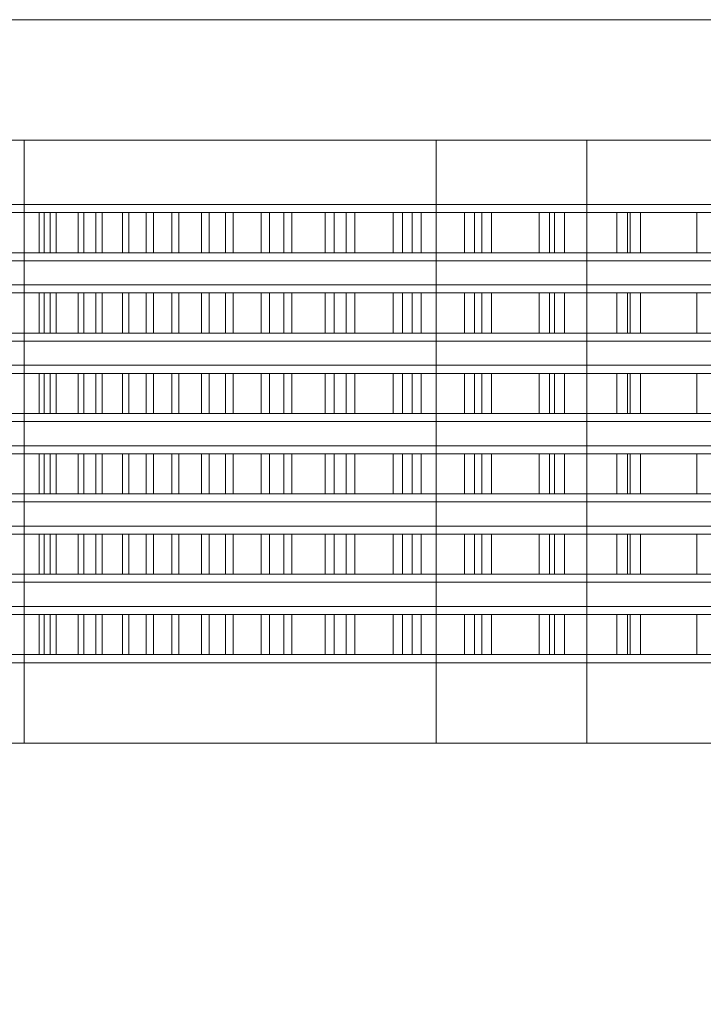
# Model space of a CAD drawing. Header units: millimetres. Extents: x -1970 to 61924, y -58230 to 6847.
# Tile 527 of 656: x 24174 to 24344, y -19725 to -19480. Entities that reach past the tile are written whole.
import ezdxf

# ---------------------------------------------------------------- set-up
doc = ezdxf.new("R2010")
doc.units = ezdxf.units.MM
doc.layers.add('COTAS_O', color=1, linetype='Continuous', lineweight=0)
doc.layers.add('superior_briquetadora', color=7, linetype='Continuous', lineweight=0)
doc.dimstyles.new('R19_100', dxfattribs={"dimtxt": 250, "dimasz": 150, "dimexe": 150, "dimexo": 80, "dimgap": 100, "dimtad": 1, "dimtih": 1, "dimtoh": 1, "dimdsep": 46, "dimcen": 0.09, "dimadec": 0, "dimazin": 0, "dimtfac": 1, "dimtdec": 4, "dimtofl": 0, "dimtmove": 0, "dimatfit": 3, "dimfxl": 1, "dimtolj": 1, "dimtzin": 0, "dimarcsym": 0})

# ---------------------------------------------------------------- blocks, each defined once
blk = doc.blocks.new('DIM_R26_37')
at = {"layer": 'COTAS_O'}
for p, q in [((23750.07, -19480), (23750.07, -20380)), ((25950.07, -19480), (25950.07, -20380)), ((23750.07, -20380), (23900.07, -20335)), ((25950.07, -20380), (25800.07, -20335)), ((23750.07, -20380), (25950.07, -20380)), ((23750.07, -20380), (23900.07, -20425)), ((25950.07, -20380), (25800.07, -20425))]:
    blk.add_line(p, q, dxfattribs=at)
blk.add_text('2200 O', height=250, dxfattribs=at).set_placement((24850.07, -20280))

msp = doc.modelspace()

# ---------------------------------------------------------------- linework, layer by layer
at = {"layer": 'superior_briquetadora'}
for p, q in [((23750.067, -19480), (25950.067, -19480)), ((23900.067, -19480), (25800.067, -19480)), ((24980.067, -19480), (24000.067, -19480)), ((24170.767, -19510), (24179.959, -19510)), ((24175.067, -19660), (24175.067, -19510)), ((24177.903, -19510), (24175.067, -19510)), ((24186.18, -19510), (24177.903, -19510)), ((24179.959, -19510), (24190.26, -19510)), ((24199.227, -19510), (24186.18, -19510)), ((24190.26, -19510), (24201.629, -19510)), ((24215.988, -19510), (24199.227, -19510)), ((24201.629, -19510), (24214.019, -19510)), ((24214.019, -19510), (24227.379, -19510)), ((24235.105, -19510), (24215.988, -19510)), ((24227.379, -19510), (24241.654, -19510)), ((24255.03, -19510), (24235.105, -19510)), ((24241.654, -19510), (24256.786, -19510)), ((24274.147, -19510), (24255.03, -19510)), ((24256.786, -19510), (24272.711, -19510)), ((24272.711, -19510), (24289.366, -19510)), ((24290.908, -19510), (24274.147, -19510)), ((24277.567, -19660), (24277.567, -19510)), ((24280.403, -19510), (24277.567, -19510)), ((24288.68, -19510), (24280.403, -19510)), ((24301.727, -19510), (24288.68, -19510)), ((24289.366, -19510), (24306.681, -19510)), ((24303.955, -19510), (24290.908, -19510)), ((24318.488, -19510), (24301.727, -19510)), ((24312.232, -19510), (24303.955, -19510)), ((24306.681, -19510), (24324.585, -19510)), ((24315.067, -19510), (24312.232, -19510)), ((24315.067, -19660), (24315.067, -19510)), ((24337.605, -19510), (24318.488, -19510)), ((24324.585, -19510), (24343.004, -19510)), ((24357.53, -19510), (24337.605, -19510)), ((24343.004, -19510), (24361.864, -19510)), ((24170.767, -19526), (24179.959, -19526)), ((24172.904, -19526), (24181.006, -19526)), ((24179.959, -19526), (24190.26, -19526)), ((24181.006, -19526), (24190.26, -19526)), ((24190.26, -19526), (24200.627, -19526)), ((24190.26, -19526), (24201.629, -19526)), ((24200.627, -19526), (24212.061, -19526)), ((24201.629, -19526), (24214.019, -19526)), ((24212.061, -19526), (24224.516, -19526)), ((24214.019, -19526), (24227.379, -19526)), ((24224.516, -19526), (24237.935, -19526)), ((24227.379, -19526), (24241.654, -19526)), ((24237.935, -19526), (24252.264, -19526)), ((24241.654, -19526), (24256.786, -19526)), ((24252.264, -19526), (24267.439, -19526)), ((24256.786, -19526), (24272.711, -19526)), ((24267.439, -19526), (24283.396, -19526)), ((24272.711, -19526), (24289.366, -19526)), ((24283.396, -19526), (24300.067, -19526)), ((24289.366, -19526), (24306.681, -19526)), ((24300.067, -19526), (24317.381, -19526)), ((24306.681, -19526), (24324.585, -19526)), ((24317.381, -19526), (24335.262, -19526)), ((24324.585, -19526), (24343.004, -19526)), ((24335.262, -19526), (24353.636, -19526)), ((24343.004, -19526), (24361.864, -19526)), ((24178.813, -19528), (24170.386, -19528)), ((24171.441, -19528), (24180.047, -19528)), ((24181.606, -19528), (24171.603, -19528)), ((24172.871, -19528), (24183.052, -19528)), ((24188.557, -19528), (24178.813, -19528)), ((24178.813, -19538), (24178.813, -19528)), ((24180.047, -19528), (24189.965, -19528)), ((24180.047, -19538), (24180.047, -19528)), ((24192.912, -19528), (24181.606, -19528)), ((24181.606, -19538), (24181.606, -19528)), ((24183.052, -19528), (24194.529, -19528)), ((24183.052, -19538), (24183.052, -19528)), ((24199.57, -19528), (24188.557, -19528)), ((24188.557, -19538), (24188.557, -19528)), ((24189.965, -19528), (24201.145, -19528)), ((24189.965, -19538), (24189.965, -19528)), ((24205.467, -19528), (24192.912, -19528)), ((24192.912, -19538), (24192.912, -19528)), ((24194.529, -19528), (24207.247, -19528)), ((24194.529, -19538), (24194.529, -19528)), ((24211.8, -19528), (24199.57, -19528)), ((24199.57, -19538), (24199.57, -19528)), ((24201.145, -19528), (24213.534, -19528)), ((24201.145, -19538), (24201.145, -19528)), ((24219.209, -19528), (24205.467, -19528)), ((24205.467, -19538), (24205.467, -19528)), ((24207.247, -19528), (24221.144, -19528)), ((24207.247, -19538), (24207.247, -19528)), ((24225.186, -19528), (24211.8, -19528)), ((24211.8, -19538), (24211.8, -19528)), ((24213.534, -19528), (24227.071, -19528)), ((24213.534, -19538), (24213.534, -19528)), ((24234.072, -19528), (24219.209, -19528)), ((24219.209, -19538), (24219.209, -19528)), ((24221.144, -19528), (24236.152, -19528)), ((24221.144, -19538), (24221.144, -19528)), ((24239.664, -19528), (24225.186, -19528)), ((24225.186, -19538), (24225.186, -19528)), ((24227.071, -19528), (24241.691, -19528)), ((24227.071, -19538), (24227.071, -19528)), ((24249.984, -19528), (24234.072, -19528)), ((24234.072, -19538), (24234.072, -19528)), ((24236.152, -19528), (24252.199, -19528)), ((24236.152, -19538), (24236.152, -19528)), ((24255.164, -19528), (24239.664, -19528)), ((24239.664, -19538), (24239.664, -19528)), ((24241.691, -19528), (24257.322, -19528)), ((24241.691, -19538), (24241.691, -19528)), ((24266.867, -19528), (24249.984, -19528)), ((24249.984, -19538), (24249.984, -19528)), ((24252.199, -19528), (24269.207, -19528)), ((24252.199, -19538), (24252.199, -19528)), ((24271.61, -19528), (24255.164, -19528)), ((24255.164, -19538), (24255.164, -19528)), ((24257.322, -19528), (24273.889, -19528)), ((24257.322, -19538), (24257.322, -19528)), ((24284.64, -19528), (24266.867, -19528)), ((24266.867, -19538), (24266.867, -19528)), ((24269.207, -19528), (24287.093, -19528)), ((24269.207, -19538), (24269.207, -19528)), ((24288.922, -19528), (24271.61, -19528)), ((24271.61, -19538), (24271.61, -19528)), ((24273.889, -19528), (24291.312, -19528)), ((24273.889, -19538), (24273.889, -19528)), ((24303.215, -19528), (24284.64, -19528)), ((24284.64, -19538), (24284.64, -19528)), ((24287.093, -19528), (24305.77, -19528)), ((24287.093, -19538), (24287.093, -19528)), ((24307.017, -19528), (24288.922, -19528)), ((24288.922, -19538), (24288.922, -19528)), ((24291.312, -19528), (24309.506, -19528)), ((24291.312, -19538), (24291.312, -19528)), ((24322.504, -19528), (24303.215, -19528)), ((24303.215, -19538), (24303.215, -19528)), ((24305.77, -19528), (24325.147, -19528)), ((24305.77, -19538), (24305.77, -19528)), ((24325.807, -19528), (24307.017, -19528)), ((24307.017, -19538), (24307.017, -19528)), ((24309.506, -19528), (24328.381, -19528)), ((24309.506, -19538), (24309.506, -19528)), ((24342.412, -19528), (24322.504, -19528)), ((24322.504, -19538), (24322.504, -19528)), ((24325.147, -19528), (24345.131, -19528)), ((24325.147, -19538), (24325.147, -19528)), ((24345.199, -19528), (24325.807, -19528)), ((24325.807, -19538), (24325.807, -19528)), ((24328.381, -19528), (24347.848, -19528)), ((24328.381, -19538), (24328.381, -19528)), ((24362.843, -19528), (24342.412, -19528)), ((24342.412, -19538), (24342.412, -19528)), ((24178.813, -19538), (24170.386, -19538)), ((24171.441, -19538), (24180.047, -19538)), ((24181.606, -19538), (24171.603, -19538)), ((24172.871, -19538), (24183.052, -19538)), ((24188.557, -19538), (24178.813, -19538)), ((24180.047, -19538), (24189.965, -19538)), ((24192.912, -19538), (24181.606, -19538)), ((24183.052, -19538), (24194.529, -19538)), ((24199.57, -19538), (24188.557, -19538)), ((24189.965, -19538), (24201.145, -19538)), ((24205.467, -19538), (24192.912, -19538)), ((24194.529, -19538), (24207.247, -19538)), ((24211.8, -19538), (24199.57, -19538)), ((24201.145, -19538), (24213.534, -19538)), ((24219.209, -19538), (24205.467, -19538)), ((24207.247, -19538), (24221.144, -19538)), ((24225.186, -19538), (24211.8, -19538)), ((24213.534, -19538), (24227.071, -19538)), ((24234.072, -19538), (24219.209, -19538)), ((24221.144, -19538), (24236.152, -19538)), ((24239.664, -19538), (24225.186, -19538)), ((24227.071, -19538), (24241.691, -19538)), ((24249.984, -19538), (24234.072, -19538)), ((24236.152, -19538), (24252.199, -19538)), ((24255.164, -19538), (24239.664, -19538)), ((24241.691, -19538), (24257.322, -19538)), ((24266.867, -19538), (24249.984, -19538)), ((24252.199, -19538), (24269.207, -19538)), ((24271.61, -19538), (24255.164, -19538)), ((24257.322, -19538), (24273.889, -19538)), ((24284.64, -19538), (24266.867, -19538)), ((24269.207, -19538), (24287.093, -19538)), ((24288.922, -19538), (24271.61, -19538)), ((24273.889, -19538), (24291.312, -19538)), ((24303.215, -19538), (24284.64, -19538)), ((24287.093, -19538), (24305.77, -19538)), ((24307.017, -19538), (24288.922, -19538)), ((24291.312, -19538), (24309.506, -19538)), ((24322.504, -19538), (24303.215, -19538)), ((24305.77, -19538), (24325.147, -19538)), ((24325.807, -19538), (24307.017, -19538)), ((24309.506, -19538), (24328.381, -19538)), ((24342.412, -19538), (24322.504, -19538)), ((24325.147, -19538), (24345.131, -19538)), ((24345.199, -19538), (24325.807, -19538)), ((24328.381, -19538), (24347.848, -19538)), ((24362.843, -19538), (24342.412, -19538)), ((24170.767, -19540), (24179.959, -19540)), ((24172.904, -19540), (24181.006, -19540)), ((24179.959, -19540), (24190.26, -19540)), ((24181.006, -19540), (24190.26, -19540)), ((24190.26, -19540), (24200.627, -19540)), ((24190.26, -19540), (24201.629, -19540)), ((24200.627, -19540), (24212.061, -19540)), ((24201.629, -19540), (24214.019, -19540)), ((24212.061, -19540), (24224.516, -19540)), ((24214.019, -19540), (24227.379, -19540)), ((24224.516, -19540), (24237.935, -19540)), ((24227.379, -19540), (24241.654, -19540)), ((24237.935, -19540), (24252.264, -19540)), ((24241.654, -19540), (24256.786, -19540)), ((24252.264, -19540), (24267.439, -19540)), ((24256.786, -19540), (24272.711, -19540)), ((24267.439, -19540), (24283.396, -19540)), ((24272.711, -19540), (24289.366, -19540)), ((24283.396, -19540), (24300.067, -19540)), ((24289.366, -19540), (24306.681, -19540)), ((24300.067, -19540), (24317.381, -19540)), ((24306.681, -19540), (24324.585, -19540)), ((24317.381, -19540), (24335.262, -19540)), ((24324.585, -19540), (24343.004, -19540)), ((24335.262, -19540), (24353.636, -19540)), ((24343.004, -19540), (24361.864, -19540)), ((24170.767, -19546), (24179.959, -19546)), ((24172.904, -19546), (24181.006, -19546)), ((24179.959, -19546), (24190.26, -19546)), ((24181.006, -19546), (24190.26, -19546)), ((24190.26, -19546), (24200.627, -19546)), ((24190.26, -19546), (24201.629, -19546)), ((24200.627, -19546), (24212.061, -19546)), ((24201.629, -19546), (24214.019, -19546)), ((24212.061, -19546), (24224.516, -19546)), ((24214.019, -19546), (24227.379, -19546)), ((24224.516, -19546), (24237.935, -19546)), ((24227.379, -19546), (24241.654, -19546)), ((24237.935, -19546), (24252.264, -19546)), ((24241.654, -19546), (24256.786, -19546)), ((24252.264, -19546), (24267.439, -19546)), ((24256.786, -19546), (24272.711, -19546)), ((24267.439, -19546), (24283.396, -19546)), ((24272.711, -19546), (24289.366, -19546)), ((24283.396, -19546), (24300.067, -19546)), ((24289.366, -19546), (24306.681, -19546)), ((24300.067, -19546), (24317.381, -19546)), ((24306.681, -19546), (24324.585, -19546)), ((24317.381, -19546), (24335.262, -19546)), ((24324.585, -19546), (24343.004, -19546)), ((24335.262, -19546), (24353.636, -19546)), ((24343.004, -19546), (24361.864, -19546)), ((24178.813, -19548), (24170.386, -19548)), ((24171.441, -19548), (24180.047, -19548)), ((24181.606, -19548), (24171.603, -19548)), ((24172.871, -19548), (24183.052, -19548)), ((24188.557, -19548), (24178.813, -19548)), ((24178.813, -19558), (24178.813, -19548)), ((24180.047, -19548), (24189.965, -19548)), ((24180.047, -19558), (24180.047, -19548)), ((24192.912, -19548), (24181.606, -19548)), ((24181.606, -19558), (24181.606, -19548)), ((24183.052, -19548), (24194.529, -19548)), ((24183.052, -19558), (24183.052, -19548)), ((24199.57, -19548), (24188.557, -19548)), ((24188.557, -19558), (24188.557, -19548)), ((24189.965, -19548), (24201.145, -19548)), ((24189.965, -19558), (24189.965, -19548)), ((24205.467, -19548), (24192.912, -19548)), ((24192.912, -19558), (24192.912, -19548)), ((24194.529, -19548), (24207.247, -19548)), ((24194.529, -19558), (24194.529, -19548)), ((24211.8, -19548), (24199.57, -19548)), ((24199.57, -19558), (24199.57, -19548)), ((24201.145, -19548), (24213.534, -19548)), ((24201.145, -19558), (24201.145, -19548)), ((24219.209, -19548), (24205.467, -19548)), ((24205.467, -19558), (24205.467, -19548)), ((24207.247, -19548), (24221.144, -19548)), ((24207.247, -19558), (24207.247, -19548)), ((24225.186, -19548), (24211.8, -19548)), ((24211.8, -19558), (24211.8, -19548)), ((24213.534, -19548), (24227.071, -19548)), ((24213.534, -19558), (24213.534, -19548)), ((24234.072, -19548), (24219.209, -19548)), ((24219.209, -19558), (24219.209, -19548)), ((24221.144, -19548), (24236.152, -19548)), ((24221.144, -19558), (24221.144, -19548)), ((24239.664, -19548), (24225.186, -19548)), ((24225.186, -19558), (24225.186, -19548)), ((24227.071, -19548), (24241.691, -19548)), ((24227.071, -19558), (24227.071, -19548)), ((24249.984, -19548), (24234.072, -19548)), ((24234.072, -19558), (24234.072, -19548)), ((24236.152, -19548), (24252.199, -19548)), ((24236.152, -19558), (24236.152, -19548)), ((24255.164, -19548), (24239.664, -19548)), ((24239.664, -19558), (24239.664, -19548)), ((24241.691, -19548), (24257.322, -19548)), ((24241.691, -19558), (24241.691, -19548)), ((24266.867, -19548), (24249.984, -19548)), ((24249.984, -19558), (24249.984, -19548)), ((24252.199, -19548), (24269.207, -19548)), ((24252.199, -19558), (24252.199, -19548)), ((24271.61, -19548), (24255.164, -19548)), ((24255.164, -19558), (24255.164, -19548)), ((24257.322, -19548), (24273.889, -19548)), ((24257.322, -19558), (24257.322, -19548)), ((24284.64, -19548), (24266.867, -19548)), ((24266.867, -19558), (24266.867, -19548)), ((24269.207, -19548), (24287.093, -19548)), ((24269.207, -19558), (24269.207, -19548)), ((24288.922, -19548), (24271.61, -19548)), ((24271.61, -19558), (24271.61, -19548)), ((24273.889, -19548), (24291.312, -19548)), ((24273.889, -19558), (24273.889, -19548)), ((24303.215, -19548), (24284.64, -19548)), ((24284.64, -19558), (24284.64, -19548)), ((24287.093, -19548), (24305.77, -19548)), ((24287.093, -19558), (24287.093, -19548)), ((24307.017, -19548), (24288.922, -19548)), ((24288.922, -19558), (24288.922, -19548)), ((24291.312, -19548), (24309.506, -19548)), ((24291.312, -19558), (24291.312, -19548)), ((24322.504, -19548), (24303.215, -19548)), ((24303.215, -19558), (24303.215, -19548)), ((24305.77, -19548), (24325.147, -19548)), ((24305.77, -19558), (24305.77, -19548)), ((24325.807, -19548), (24307.017, -19548)), ((24307.017, -19558), (24307.017, -19548)), ((24309.506, -19548), (24328.381, -19548)), ((24309.506, -19558), (24309.506, -19548)), ((24342.412, -19548), (24322.504, -19548)), ((24322.504, -19558), (24322.504, -19548)), ((24325.147, -19548), (24345.131, -19548)), ((24325.147, -19558), (24325.147, -19548)), ((24345.199, -19548), (24325.807, -19548)), ((24325.807, -19558), (24325.807, -19548)), ((24328.381, -19548), (24347.848, -19548)), ((24328.381, -19558), (24328.381, -19548)), ((24362.843, -19548), (24342.412, -19548)), ((24342.412, -19558), (24342.412, -19548)), ((24178.813, -19558), (24170.386, -19558)), ((24171.441, -19558), (24180.047, -19558)), ((24181.606, -19558), (24171.603, -19558)), ((24172.871, -19558), (24183.052, -19558)), ((24188.557, -19558), (24178.813, -19558)), ((24180.047, -19558), (24189.965, -19558)), ((24192.912, -19558), (24181.606, -19558)), ((24183.052, -19558), (24194.529, -19558)), ((24199.57, -19558), (24188.557, -19558)), ((24189.965, -19558), (24201.145, -19558)), ((24205.467, -19558), (24192.912, -19558)), ((24194.529, -19558), (24207.247, -19558)), ((24211.8, -19558), (24199.57, -19558)), ((24201.145, -19558), (24213.534, -19558)), ((24219.209, -19558), (24205.467, -19558)), ((24207.247, -19558), (24221.144, -19558)), ((24225.186, -19558), (24211.8, -19558)), ((24213.534, -19558), (24227.071, -19558)), ((24234.072, -19558), (24219.209, -19558)), ((24221.144, -19558), (24236.152, -19558)), ((24239.664, -19558), (24225.186, -19558)), ((24227.071, -19558), (24241.691, -19558)), ((24249.984, -19558), (24234.072, -19558)), ((24236.152, -19558), (24252.199, -19558)), ((24255.164, -19558), (24239.664, -19558)), ((24241.691, -19558), (24257.322, -19558)), ((24266.867, -19558), (24249.984, -19558)), ((24252.199, -19558), (24269.207, -19558)), ((24271.61, -19558), (24255.164, -19558)), ((24257.322, -19558), (24273.889, -19558)), ((24284.64, -19558), (24266.867, -19558)), ((24269.207, -19558), (24287.093, -19558)), ((24288.922, -19558), (24271.61, -19558)), ((24273.889, -19558), (24291.312, -19558)), ((24303.215, -19558), (24284.64, -19558)), ((24287.093, -19558), (24305.77, -19558)), ((24307.017, -19558), (24288.922, -19558)), ((24291.312, -19558), (24309.506, -19558)), ((24322.504, -19558), (24303.215, -19558)), ((24305.77, -19558), (24325.147, -19558)), ((24325.807, -19558), (24307.017, -19558)), ((24309.506, -19558), (24328.381, -19558)), ((24342.412, -19558), (24322.504, -19558)), ((24325.147, -19558), (24345.131, -19558)), ((24345.199, -19558), (24325.807, -19558)), ((24328.381, -19558), (24347.848, -19558)), ((24362.843, -19558), (24342.412, -19558)), ((24170.767, -19560), (24179.959, -19560)), ((24172.904, -19560), (24181.006, -19560)), ((24179.959, -19560), (24190.26, -19560)), ((24181.006, -19560), (24190.26, -19560)), ((24190.26, -19560), (24200.627, -19560)), ((24190.26, -19560), (24201.629, -19560)), ((24200.627, -19560), (24212.061, -19560)), ((24201.629, -19560), (24214.019, -19560)), ((24212.061, -19560), (24224.516, -19560)), ((24214.019, -19560), (24227.379, -19560)), ((24224.516, -19560), (24237.935, -19560)), ((24227.379, -19560), (24241.654, -19560)), ((24237.935, -19560), (24252.264, -19560)), ((24241.654, -19560), (24256.786, -19560)), ((24252.264, -19560), (24267.439, -19560)), ((24256.786, -19560), (24272.711, -19560)), ((24267.439, -19560), (24283.396, -19560)), ((24272.711, -19560), (24289.366, -19560)), ((24283.396, -19560), (24300.067, -19560)), ((24289.366, -19560), (24306.681, -19560)), ((24300.067, -19560), (24317.381, -19560)), ((24306.681, -19560), (24324.585, -19560)), ((24317.381, -19560), (24335.262, -19560)), ((24324.585, -19560), (24343.004, -19560)), ((24335.262, -19560), (24353.636, -19560)), ((24343.004, -19560), (24361.864, -19560)), ((24170.767, -19566), (24179.959, -19566)), ((24172.904, -19566), (24181.006, -19566)), ((24179.959, -19566), (24190.26, -19566)), ((24181.006, -19566), (24190.26, -19566)), ((24190.26, -19566), (24200.627, -19566)), ((24190.26, -19566), (24201.629, -19566)), ((24200.627, -19566), (24212.061, -19566)), ((24201.629, -19566), (24214.019, -19566)), ((24212.061, -19566), (24224.516, -19566)), ((24214.019, -19566), (24227.379, -19566)), ((24224.516, -19566), (24237.935, -19566)), ((24227.379, -19566), (24241.654, -19566)), ((24237.935, -19566), (24252.264, -19566)), ((24241.654, -19566), (24256.786, -19566)), ((24252.264, -19566), (24267.439, -19566)), ((24256.786, -19566), (24272.711, -19566)), ((24267.439, -19566), (24283.396, -19566)), ((24272.711, -19566), (24289.366, -19566)), ((24283.396, -19566), (24300.067, -19566)), ((24289.366, -19566), (24306.681, -19566)), ((24300.067, -19566), (24317.381, -19566)), ((24306.681, -19566), (24324.585, -19566)), ((24317.381, -19566), (24335.262, -19566)), ((24324.585, -19566), (24343.004, -19566)), ((24335.262, -19566), (24353.636, -19566)), ((24343.004, -19566), (24361.864, -19566)), ((24178.813, -19568), (24170.386, -19568)), ((24171.441, -19568), (24180.047, -19568)), ((24181.606, -19568), (24171.603, -19568)), ((24172.871, -19568), (24183.052, -19568)), ((24188.557, -19568), (24178.813, -19568)), ((24178.813, -19578), (24178.813, -19568)), ((24180.047, -19568), (24189.965, -19568)), ((24180.047, -19578), (24180.047, -19568)), ((24192.912, -19568), (24181.606, -19568)), ((24181.606, -19578), (24181.606, -19568)), ((24183.052, -19568), (24194.529, -19568)), ((24183.052, -19578), (24183.052, -19568)), ((24199.57, -19568), (24188.557, -19568)), ((24188.557, -19578), (24188.557, -19568)), ((24189.965, -19568), (24201.145, -19568)), ((24189.965, -19578), (24189.965, -19568)), ((24205.467, -19568), (24192.912, -19568)), ((24192.912, -19578), (24192.912, -19568)), ((24194.529, -19568), (24207.247, -19568)), ((24194.529, -19578), (24194.529, -19568)), ((24211.8, -19568), (24199.57, -19568)), ((24199.57, -19578), (24199.57, -19568)), ((24201.145, -19568), (24213.534, -19568)), ((24201.145, -19578), (24201.145, -19568)), ((24219.209, -19568), (24205.467, -19568)), ((24205.467, -19578), (24205.467, -19568)), ((24207.247, -19568), (24221.144, -19568)), ((24207.247, -19578), (24207.247, -19568)), ((24225.186, -19568), (24211.8, -19568)), ((24211.8, -19578), (24211.8, -19568)), ((24213.534, -19568), (24227.071, -19568)), ((24213.534, -19578), (24213.534, -19568)), ((24234.072, -19568), (24219.209, -19568)), ((24219.209, -19578), (24219.209, -19568)), ((24221.144, -19568), (24236.152, -19568)), ((24221.144, -19578), (24221.144, -19568)), ((24239.664, -19568), (24225.186, -19568)), ((24225.186, -19578), (24225.186, -19568)), ((24227.071, -19568), (24241.691, -19568)), ((24227.071, -19578), (24227.071, -19568)), ((24249.984, -19568), (24234.072, -19568)), ((24234.072, -19578), (24234.072, -19568)), ((24236.152, -19568), (24252.199, -19568)), ((24236.152, -19578), (24236.152, -19568)), ((24255.164, -19568), (24239.664, -19568)), ((24239.664, -19578), (24239.664, -19568)), ((24241.691, -19568), (24257.322, -19568)), ((24241.691, -19578), (24241.691, -19568)), ((24266.867, -19568), (24249.984, -19568)), ((24249.984, -19578), (24249.984, -19568)), ((24252.199, -19568), (24269.207, -19568)), ((24252.199, -19578), (24252.199, -19568)), ((24271.61, -19568), (24255.164, -19568)), ((24255.164, -19578), (24255.164, -19568)), ((24257.322, -19568), (24273.889, -19568)), ((24257.322, -19578), (24257.322, -19568)), ((24284.64, -19568), (24266.867, -19568)), ((24266.867, -19578), (24266.867, -19568)), ((24269.207, -19568), (24287.093, -19568)), ((24269.207, -19578), (24269.207, -19568)), ((24288.922, -19568), (24271.61, -19568)), ((24271.61, -19578), (24271.61, -19568)), ((24273.889, -19568), (24291.312, -19568)), ((24273.889, -19578), (24273.889, -19568)), ((24303.215, -19568), (24284.64, -19568)), ((24284.64, -19578), (24284.64, -19568)), ((24287.093, -19568), (24305.77, -19568)), ((24287.093, -19578), (24287.093, -19568)), ((24307.017, -19568), (24288.922, -19568)), ((24288.922, -19578), (24288.922, -19568)), ((24291.312, -19568), (24309.506, -19568)), ((24291.312, -19578), (24291.312, -19568)), ((24322.504, -19568), (24303.215, -19568)), ((24303.215, -19578), (24303.215, -19568)), ((24305.77, -19568), (24325.147, -19568)), ((24305.77, -19578), (24305.77, -19568)), ((24325.807, -19568), (24307.017, -19568)), ((24307.017, -19578), (24307.017, -19568)), ((24309.506, -19568), (24328.381, -19568)), ((24309.506, -19578), (24309.506, -19568)), ((24342.412, -19568), (24322.504, -19568)), ((24322.504, -19578), (24322.504, -19568)), ((24325.147, -19568), (24345.131, -19568)), ((24325.147, -19578), (24325.147, -19568)), ((24345.199, -19568), (24325.807, -19568)), ((24325.807, -19578), (24325.807, -19568)), ((24328.381, -19568), (24347.848, -19568)), ((24328.381, -19578), (24328.381, -19568)), ((24362.843, -19568), (24342.412, -19568)), ((24342.412, -19578), (24342.412, -19568)), ((24178.813, -19578), (24170.386, -19578)), ((24171.441, -19578), (24180.047, -19578)), ((24181.606, -19578), (24171.603, -19578)), ((24172.871, -19578), (24183.052, -19578)), ((24188.557, -19578), (24178.813, -19578)), ((24180.047, -19578), (24189.965, -19578)), ((24192.912, -19578), (24181.606, -19578)), ((24183.052, -19578), (24194.529, -19578)), ((24199.57, -19578), (24188.557, -19578)), ((24189.965, -19578), (24201.145, -19578)), ((24205.467, -19578), (24192.912, -19578)), ((24194.529, -19578), (24207.247, -19578)), ((24211.8, -19578), (24199.57, -19578)), ((24201.145, -19578), (24213.534, -19578)), ((24219.209, -19578), (24205.467, -19578)), ((24207.247, -19578), (24221.144, -19578)), ((24225.186, -19578), (24211.8, -19578)), ((24213.534, -19578), (24227.071, -19578)), ((24234.072, -19578), (24219.209, -19578)), ((24221.144, -19578), (24236.152, -19578)), ((24239.664, -19578), (24225.186, -19578)), ((24227.071, -19578), (24241.691, -19578)), ((24249.984, -19578), (24234.072, -19578)), ((24236.152, -19578), (24252.199, -19578)), ((24255.164, -19578), (24239.664, -19578)), ((24241.691, -19578), (24257.322, -19578)), ((24266.867, -19578), (24249.984, -19578)), ((24252.199, -19578), (24269.207, -19578)), ((24271.61, -19578), (24255.164, -19578)), ((24257.322, -19578), (24273.889, -19578)), ((24284.64, -19578), (24266.867, -19578)), ((24269.207, -19578), (24287.093, -19578)), ((24288.922, -19578), (24271.61, -19578)), ((24273.889, -19578), (24291.312, -19578)), ((24303.215, -19578), (24284.64, -19578)), ((24287.093, -19578), (24305.77, -19578)), ((24307.017, -19578), (24288.922, -19578)), ((24291.312, -19578), (24309.506, -19578)), ((24322.504, -19578), (24303.215, -19578)), ((24305.77, -19578), (24325.147, -19578)), ((24325.807, -19578), (24307.017, -19578)), ((24309.506, -19578), (24328.381, -19578)), ((24342.412, -19578), (24322.504, -19578)), ((24325.147, -19578), (24345.131, -19578)), ((24345.199, -19578), (24325.807, -19578)), ((24328.381, -19578), (24347.848, -19578)), ((24362.843, -19578), (24342.412, -19578)), ((24170.767, -19580), (24179.959, -19580)), ((24172.904, -19580), (24181.006, -19580)), ((24179.959, -19580), (24190.26, -19580)), ((24181.006, -19580), (24190.26, -19580)), ((24190.26, -19580), (24200.627, -19580)), ((24190.26, -19580), (24201.629, -19580)), ((24200.627, -19580), (24212.061, -19580)), ((24201.629, -19580), (24214.019, -19580)), ((24212.061, -19580), (24224.516, -19580)), ((24214.019, -19580), (24227.379, -19580)), ((24224.516, -19580), (24237.935, -19580)), ((24227.379, -19580), (24241.654, -19580)), ((24237.935, -19580), (24252.264, -19580)), ((24241.654, -19580), (24256.786, -19580)), ((24252.264, -19580), (24267.439, -19580)), ((24256.786, -19580), (24272.711, -19580)), ((24267.439, -19580), (24283.396, -19580)), ((24272.711, -19580), (24289.366, -19580)), ((24283.396, -19580), (24300.067, -19580)), ((24289.366, -19580), (24306.681, -19580)), ((24300.067, -19580), (24317.381, -19580)), ((24306.681, -19580), (24324.585, -19580)), ((24317.381, -19580), (24335.262, -19580)), ((24324.585, -19580), (24343.004, -19580)), ((24335.262, -19580), (24353.636, -19580)), ((24343.004, -19580), (24361.864, -19580)), ((24178.813, -19588), (24170.386, -19588)), ((24170.767, -19586), (24179.959, -19586)), ((24171.441, -19588), (24180.047, -19588)), ((24181.606, -19588), (24171.603, -19588)), ((24172.871, -19588), (24183.052, -19588)), ((24172.904, -19586), (24181.006, -19586)), ((24188.557, -19588), (24178.813, -19588)), ((24178.813, -19598), (24178.813, -19588)), ((24179.959, -19586), (24190.26, -19586)), ((24180.047, -19588), (24189.965, -19588)), ((24180.047, -19598), (24180.047, -19588)), ((24181.006, -19586), (24190.26, -19586)), ((24192.912, -19588), (24181.606, -19588)), ((24181.606, -19598), (24181.606, -19588)), ((24183.052, -19588), (24194.529, -19588)), ((24183.052, -19598), (24183.052, -19588)), ((24199.57, -19588), (24188.557, -19588)), ((24188.557, -19598), (24188.557, -19588)), ((24189.965, -19588), (24201.145, -19588)), ((24189.965, -19598), (24189.965, -19588)), ((24190.26, -19586), (24200.627, -19586)), ((24190.26, -19586), (24201.629, -19586)), ((24205.467, -19588), (24192.912, -19588)), ((24192.912, -19598), (24192.912, -19588)), ((24194.529, -19588), (24207.247, -19588)), ((24194.529, -19598), (24194.529, -19588)), ((24211.8, -19588), (24199.57, -19588)), ((24199.57, -19598), (24199.57, -19588)), ((24200.627, -19586), (24212.061, -19586)), ((24201.145, -19588), (24213.534, -19588)), ((24201.145, -19598), (24201.145, -19588)), ((24201.629, -19586), (24214.019, -19586)), ((24219.209, -19588), (24205.467, -19588)), ((24205.467, -19598), (24205.467, -19588)), ((24207.247, -19588), (24221.144, -19588)), ((24207.247, -19598), (24207.247, -19588)), ((24225.186, -19588), (24211.8, -19588)), ((24211.8, -19598), (24211.8, -19588)), ((24212.061, -19586), (24224.516, -19586)), ((24213.534, -19588), (24227.071, -19588)), ((24213.534, -19598), (24213.534, -19588)), ((24214.019, -19586), (24227.379, -19586)), ((24234.072, -19588), (24219.209, -19588)), ((24219.209, -19598), (24219.209, -19588)), ((24221.144, -19588), (24236.152, -19588)), ((24221.144, -19598), (24221.144, -19588)), ((24224.516, -19586), (24237.935, -19586)), ((24239.664, -19588), (24225.186, -19588)), ((24225.186, -19598), (24225.186, -19588)), ((24227.071, -19588), (24241.691, -19588)), ((24227.071, -19598), (24227.071, -19588)), ((24227.379, -19586), (24241.654, -19586)), ((24249.984, -19588), (24234.072, -19588)), ((24234.072, -19598), (24234.072, -19588)), ((24236.152, -19588), (24252.199, -19588)), ((24236.152, -19598), (24236.152, -19588)), ((24237.935, -19586), (24252.264, -19586)), ((24255.164, -19588), (24239.664, -19588)), ((24239.664, -19598), (24239.664, -19588)), ((24241.654, -19586), (24256.786, -19586)), ((24241.691, -19588), (24257.322, -19588)), ((24241.691, -19598), (24241.691, -19588)), ((24266.867, -19588), (24249.984, -19588)), ((24249.984, -19598), (24249.984, -19588)), ((24252.199, -19588), (24269.207, -19588)), ((24252.199, -19598), (24252.199, -19588)), ((24252.264, -19586), (24267.439, -19586)), ((24271.61, -19588), (24255.164, -19588)), ((24255.164, -19598), (24255.164, -19588)), ((24256.786, -19586), (24272.711, -19586)), ((24257.322, -19588), (24273.889, -19588)), ((24257.322, -19598), (24257.322, -19588)), ((24284.64, -19588), (24266.867, -19588)), ((24266.867, -19598), (24266.867, -19588)), ((24267.439, -19586), (24283.396, -19586)), ((24269.207, -19588), (24287.093, -19588)), ((24269.207, -19598), (24269.207, -19588)), ((24288.922, -19588), (24271.61, -19588)), ((24271.61, -19598), (24271.61, -19588)), ((24272.711, -19586), (24289.366, -19586)), ((24273.889, -19588), (24291.312, -19588)), ((24273.889, -19598), (24273.889, -19588)), ((24283.396, -19586), (24300.067, -19586)), ((24303.215, -19588), (24284.64, -19588)), ((24284.64, -19598), (24284.64, -19588)), ((24287.093, -19588), (24305.77, -19588)), ((24287.093, -19598), (24287.093, -19588)), ((24307.017, -19588), (24288.922, -19588)), ((24288.922, -19598), (24288.922, -19588)), ((24289.366, -19586), (24306.681, -19586)), ((24291.312, -19588), (24309.506, -19588)), ((24291.312, -19598), (24291.312, -19588)), ((24300.067, -19586), (24317.381, -19586)), ((24322.504, -19588), (24303.215, -19588)), ((24303.215, -19598), (24303.215, -19588)), ((24305.77, -19588), (24325.147, -19588)), ((24305.77, -19598), (24305.77, -19588)), ((24306.681, -19586), (24324.585, -19586)), ((24325.807, -19588), (24307.017, -19588)), ((24307.017, -19598), (24307.017, -19588)), ((24309.506, -19588), (24328.381, -19588)), ((24309.506, -19598), (24309.506, -19588)), ((24317.381, -19586), (24335.262, -19586)), ((24342.412, -19588), (24322.504, -19588)), ((24322.504, -19598), (24322.504, -19588)), ((24324.585, -19586), (24343.004, -19586)), ((24325.147, -19588), (24345.131, -19588)), ((24325.147, -19598), (24325.147, -19588)), ((24345.199, -19588), (24325.807, -19588)), ((24325.807, -19598), (24325.807, -19588)), ((24328.381, -19588), (24347.848, -19588)), ((24328.381, -19598), (24328.381, -19588)), ((24335.262, -19586), (24353.636, -19586)), ((24362.843, -19588), (24342.412, -19588)), ((24342.412, -19598), (24342.412, -19588)), ((24343.004, -19586), (24361.864, -19586)), ((24178.813, -19598), (24170.386, -19598)), ((24170.767, -19600), (24179.959, -19600)), ((24171.441, -19598), (24180.047, -19598)), ((24181.606, -19598), (24171.603, -19598)), ((24172.871, -19598), (24183.052, -19598)), ((24172.904, -19600), (24181.006, -19600)), ((24188.557, -19598), (24178.813, -19598)), ((24179.959, -19600), (24190.26, -19600)), ((24180.047, -19598), (24189.965, -19598)), ((24181.006, -19600), (24190.26, -19600)), ((24192.912, -19598), (24181.606, -19598)), ((24183.052, -19598), (24194.529, -19598)), ((24199.57, -19598), (24188.557, -19598)), ((24189.965, -19598), (24201.145, -19598)), ((24190.26, -19600), (24200.627, -19600)), ((24190.26, -19600), (24201.629, -19600)), ((24205.467, -19598), (24192.912, -19598)), ((24194.529, -19598), (24207.247, -19598)), ((24211.8, -19598), (24199.57, -19598)), ((24200.627, -19600), (24212.061, -19600)), ((24201.145, -19598), (24213.534, -19598)), ((24201.629, -19600), (24214.019, -19600)), ((24219.209, -19598), (24205.467, -19598)), ((24207.247, -19598), (24221.144, -19598)), ((24225.186, -19598), (24211.8, -19598)), ((24212.061, -19600), (24224.516, -19600)), ((24213.534, -19598), (24227.071, -19598)), ((24214.019, -19600), (24227.379, -19600)), ((24234.072, -19598), (24219.209, -19598)), ((24221.144, -19598), (24236.152, -19598)), ((24224.516, -19600), (24237.935, -19600)), ((24239.664, -19598), (24225.186, -19598)), ((24227.071, -19598), (24241.691, -19598)), ((24227.379, -19600), (24241.654, -19600)), ((24249.984, -19598), (24234.072, -19598)), ((24236.152, -19598), (24252.199, -19598)), ((24237.935, -19600), (24252.264, -19600)), ((24255.164, -19598), (24239.664, -19598)), ((24241.654, -19600), (24256.786, -19600)), ((24241.691, -19598), (24257.322, -19598)), ((24266.867, -19598), (24249.984, -19598)), ((24252.199, -19598), (24269.207, -19598)), ((24252.264, -19600), (24267.439, -19600)), ((24271.61, -19598), (24255.164, -19598)), ((24256.786, -19600), (24272.711, -19600)), ((24257.322, -19598), (24273.889, -19598)), ((24284.64, -19598), (24266.867, -19598)), ((24267.439, -19600), (24283.396, -19600)), ((24269.207, -19598), (24287.093, -19598)), ((24288.922, -19598), (24271.61, -19598)), ((24272.711, -19600), (24289.366, -19600)), ((24273.889, -19598), (24291.312, -19598)), ((24283.396, -19600), (24300.067, -19600)), ((24303.215, -19598), (24284.64, -19598)), ((24287.093, -19598), (24305.77, -19598)), ((24307.017, -19598), (24288.922, -19598)), ((24289.366, -19600), (24306.681, -19600)), ((24291.312, -19598), (24309.506, -19598)), ((24300.067, -19600), (24317.381, -19600)), ((24322.504, -19598), (24303.215, -19598)), ((24305.77, -19598), (24325.147, -19598)), ((24306.681, -19600), (24324.585, -19600)), ((24325.807, -19598), (24307.017, -19598)), ((24309.506, -19598), (24328.381, -19598)), ((24317.381, -19600), (24335.262, -19600)), ((24342.412, -19598), (24322.504, -19598)), ((24324.585, -19600), (24343.004, -19600)), ((24325.147, -19598), (24345.131, -19598)), ((24345.199, -19598), (24325.807, -19598)), ((24328.381, -19598), (24347.848, -19598)), ((24335.262, -19600), (24353.636, -19600)), ((24362.843, -19598), (24342.412, -19598)), ((24343.004, -19600), (24361.864, -19600)), ((24170.767, -19606), (24179.959, -19606)), ((24172.904, -19606), (24181.006, -19606)), ((24179.959, -19606), (24190.26, -19606)), ((24181.006, -19606), (24190.26, -19606)), ((24190.26, -19606), (24200.627, -19606)), ((24190.26, -19606), (24201.629, -19606)), ((24200.627, -19606), (24212.061, -19606)), ((24201.629, -19606), (24214.019, -19606)), ((24212.061, -19606), (24224.516, -19606)), ((24214.019, -19606), (24227.379, -19606)), ((24224.516, -19606), (24237.935, -19606)), ((24227.379, -19606), (24241.654, -19606)), ((24237.935, -19606), (24252.264, -19606)), ((24241.654, -19606), (24256.786, -19606)), ((24252.264, -19606), (24267.439, -19606)), ((24256.786, -19606), (24272.711, -19606)), ((24267.439, -19606), (24283.396, -19606)), ((24272.711, -19606), (24289.366, -19606)), ((24283.396, -19606), (24300.067, -19606)), ((24289.366, -19606), (24306.681, -19606)), ((24300.067, -19606), (24317.381, -19606)), ((24306.681, -19606), (24324.585, -19606)), ((24317.381, -19606), (24335.262, -19606)), ((24324.585, -19606), (24343.004, -19606)), ((24335.262, -19606), (24353.636, -19606)), ((24343.004, -19606), (24361.864, -19606)), ((24178.813, -19608), (24170.386, -19608)), ((24171.441, -19608), (24180.047, -19608)), ((24181.606, -19608), (24171.603, -19608)), ((24172.871, -19608), (24183.052, -19608)), ((24188.557, -19608), (24178.813, -19608)), ((24178.813, -19618), (24178.813, -19608)), ((24180.047, -19608), (24189.965, -19608)), ((24180.047, -19618), (24180.047, -19608)), ((24192.912, -19608), (24181.606, -19608)), ((24181.606, -19618), (24181.606, -19608)), ((24183.052, -19608), (24194.529, -19608)), ((24183.052, -19618), (24183.052, -19608)), ((24199.57, -19608), (24188.557, -19608)), ((24188.557, -19618), (24188.557, -19608)), ((24189.965, -19608), (24201.145, -19608)), ((24189.965, -19618), (24189.965, -19608)), ((24205.467, -19608), (24192.912, -19608)), ((24192.912, -19618), (24192.912, -19608)), ((24194.529, -19608), (24207.247, -19608)), ((24194.529, -19618), (24194.529, -19608)), ((24211.8, -19608), (24199.57, -19608)), ((24199.57, -19618), (24199.57, -19608)), ((24201.145, -19608), (24213.534, -19608)), ((24201.145, -19618), (24201.145, -19608)), ((24219.209, -19608), (24205.467, -19608)), ((24205.467, -19618), (24205.467, -19608)), ((24207.247, -19608), (24221.144, -19608)), ((24207.247, -19618), (24207.247, -19608)), ((24225.186, -19608), (24211.8, -19608)), ((24211.8, -19618), (24211.8, -19608)), ((24213.534, -19608), (24227.071, -19608)), ((24213.534, -19618), (24213.534, -19608)), ((24234.072, -19608), (24219.209, -19608)), ((24219.209, -19618), (24219.209, -19608)), ((24221.144, -19608), (24236.152, -19608)), ((24221.144, -19618), (24221.144, -19608)), ((24239.664, -19608), (24225.186, -19608)), ((24225.186, -19618), (24225.186, -19608)), ((24227.071, -19608), (24241.691, -19608)), ((24227.071, -19618), (24227.071, -19608)), ((24249.984, -19608), (24234.072, -19608)), ((24234.072, -19618), (24234.072, -19608)), ((24236.152, -19608), (24252.199, -19608)), ((24236.152, -19618), (24236.152, -19608)), ((24255.164, -19608), (24239.664, -19608)), ((24239.664, -19618), (24239.664, -19608)), ((24241.691, -19608), (24257.322, -19608)), ((24241.691, -19618), (24241.691, -19608)), ((24266.867, -19608), (24249.984, -19608)), ((24249.984, -19618), (24249.984, -19608)), ((24252.199, -19608), (24269.207, -19608)), ((24252.199, -19618), (24252.199, -19608)), ((24271.61, -19608), (24255.164, -19608)), ((24255.164, -19618), (24255.164, -19608)), ((24257.322, -19608), (24273.889, -19608)), ((24257.322, -19618), (24257.322, -19608)), ((24284.64, -19608), (24266.867, -19608)), ((24266.867, -19618), (24266.867, -19608)), ((24269.207, -19608), (24287.093, -19608)), ((24269.207, -19618), (24269.207, -19608)), ((24288.922, -19608), (24271.61, -19608)), ((24271.61, -19618), (24271.61, -19608)), ((24273.889, -19608), (24291.312, -19608)), ((24273.889, -19618), (24273.889, -19608)), ((24303.215, -19608), (24284.64, -19608)), ((24284.64, -19618), (24284.64, -19608)), ((24287.093, -19608), (24305.77, -19608)), ((24287.093, -19618), (24287.093, -19608)), ((24307.017, -19608), (24288.922, -19608)), ((24288.922, -19618), (24288.922, -19608)), ((24291.312, -19608), (24309.506, -19608)), ((24291.312, -19618), (24291.312, -19608)), ((24322.504, -19608), (24303.215, -19608)), ((24303.215, -19618), (24303.215, -19608)), ((24305.77, -19608), (24325.147, -19608)), ((24305.77, -19618), (24305.77, -19608)), ((24325.807, -19608), (24307.017, -19608)), ((24307.017, -19618), (24307.017, -19608)), ((24309.506, -19608), (24328.381, -19608)), ((24309.506, -19618), (24309.506, -19608)), ((24342.412, -19608), (24322.504, -19608)), ((24322.504, -19618), (24322.504, -19608)), ((24325.147, -19608), (24345.131, -19608)), ((24325.147, -19618), (24325.147, -19608)), ((24345.199, -19608), (24325.807, -19608)), ((24325.807, -19618), (24325.807, -19608)), ((24328.381, -19608), (24347.848, -19608)), ((24328.381, -19618), (24328.381, -19608)), ((24362.843, -19608), (24342.412, -19608)), ((24342.412, -19618), (24342.412, -19608)), ((24178.813, -19618), (24170.386, -19618)), ((24170.767, -19620), (24179.959, -19620)), ((24171.441, -19618), (24180.047, -19618)), ((24181.606, -19618), (24171.603, -19618)), ((24172.871, -19618), (24183.052, -19618)), ((24172.904, -19620), (24181.006, -19620)), ((24188.557, -19618), (24178.813, -19618)), ((24179.959, -19620), (24190.26, -19620)), ((24180.047, -19618), (24189.965, -19618)), ((24181.006, -19620), (24190.26, -19620)), ((24192.912, -19618), (24181.606, -19618)), ((24183.052, -19618), (24194.529, -19618)), ((24199.57, -19618), (24188.557, -19618)), ((24189.965, -19618), (24201.145, -19618)), ((24190.26, -19620), (24200.627, -19620)), ((24190.26, -19620), (24201.629, -19620)), ((24205.467, -19618), (24192.912, -19618)), ((24194.529, -19618), (24207.247, -19618)), ((24211.8, -19618), (24199.57, -19618)), ((24200.627, -19620), (24212.061, -19620)), ((24201.145, -19618), (24213.534, -19618)), ((24201.629, -19620), (24214.019, -19620)), ((24219.209, -19618), (24205.467, -19618)), ((24207.247, -19618), (24221.144, -19618)), ((24225.186, -19618), (24211.8, -19618)), ((24212.061, -19620), (24224.516, -19620)), ((24213.534, -19618), (24227.071, -19618)), ((24214.019, -19620), (24227.379, -19620)), ((24234.072, -19618), (24219.209, -19618)), ((24221.144, -19618), (24236.152, -19618)), ((24224.516, -19620), (24237.935, -19620)), ((24239.664, -19618), (24225.186, -19618)), ((24227.071, -19618), (24241.691, -19618)), ((24227.379, -19620), (24241.654, -19620)), ((24249.984, -19618), (24234.072, -19618)), ((24236.152, -19618), (24252.199, -19618)), ((24237.935, -19620), (24252.264, -19620)), ((24255.164, -19618), (24239.664, -19618)), ((24241.654, -19620), (24256.786, -19620)), ((24241.691, -19618), (24257.322, -19618)), ((24266.867, -19618), (24249.984, -19618)), ((24252.199, -19618), (24269.207, -19618)), ((24252.264, -19620), (24267.439, -19620)), ((24271.61, -19618), (24255.164, -19618)), ((24256.786, -19620), (24272.711, -19620)), ((24257.322, -19618), (24273.889, -19618)), ((24284.64, -19618), (24266.867, -19618)), ((24267.439, -19620), (24283.396, -19620)), ((24269.207, -19618), (24287.093, -19618)), ((24288.922, -19618), (24271.61, -19618)), ((24272.711, -19620), (24289.366, -19620)), ((24273.889, -19618), (24291.312, -19618)), ((24283.396, -19620), (24300.067, -19620)), ((24303.215, -19618), (24284.64, -19618)), ((24287.093, -19618), (24305.77, -19618)), ((24307.017, -19618), (24288.922, -19618)), ((24289.366, -19620), (24306.681, -19620)), ((24291.312, -19618), (24309.506, -19618)), ((24300.067, -19620), (24317.381, -19620)), ((24322.504, -19618), (24303.215, -19618)), ((24305.77, -19618), (24325.147, -19618)), ((24306.681, -19620), (24324.585, -19620)), ((24325.807, -19618), (24307.017, -19618)), ((24309.506, -19618), (24328.381, -19618)), ((24317.381, -19620), (24335.262, -19620)), ((24342.412, -19618), (24322.504, -19618)), ((24324.585, -19620), (24343.004, -19620)), ((24325.147, -19618), (24345.131, -19618)), ((24345.199, -19618), (24325.807, -19618)), ((24328.381, -19618), (24347.848, -19618)), ((24335.262, -19620), (24353.636, -19620)), ((24362.843, -19618), (24342.412, -19618)), ((24343.004, -19620), (24361.864, -19620)), ((24170.767, -19626), (24179.959, -19626)), ((24172.904, -19626), (24181.006, -19626)), ((24179.959, -19626), (24190.26, -19626)), ((24181.006, -19626), (24190.26, -19626)), ((24190.26, -19626), (24200.627, -19626)), ((24190.26, -19626), (24201.629, -19626)), ((24200.627, -19626), (24212.061, -19626)), ((24201.629, -19626), (24214.019, -19626)), ((24212.061, -19626), (24224.516, -19626)), ((24214.019, -19626), (24227.379, -19626)), ((24224.516, -19626), (24237.935, -19626)), ((24227.379, -19626), (24241.654, -19626)), ((24237.935, -19626), (24252.264, -19626)), ((24241.654, -19626), (24256.786, -19626)), ((24252.264, -19626), (24267.439, -19626)), ((24256.786, -19626), (24272.711, -19626)), ((24267.439, -19626), (24283.396, -19626)), ((24272.711, -19626), (24289.366, -19626)), ((24283.396, -19626), (24300.067, -19626)), ((24289.366, -19626), (24306.681, -19626)), ((24300.067, -19626), (24317.381, -19626)), ((24306.681, -19626), (24324.585, -19626)), ((24317.381, -19626), (24335.262, -19626)), ((24324.585, -19626), (24343.004, -19626)), ((24335.262, -19626), (24353.636, -19626)), ((24343.004, -19626), (24361.864, -19626)), ((24178.813, -19628), (24170.386, -19628)), ((24171.441, -19628), (24180.047, -19628)), ((24181.606, -19628), (24171.603, -19628)), ((24172.871, -19628), (24183.052, -19628)), ((24188.557, -19628), (24178.813, -19628)), ((24178.813, -19638), (24178.813, -19628)), ((24180.047, -19628), (24189.965, -19628)), ((24180.047, -19638), (24180.047, -19628)), ((24192.912, -19628), (24181.606, -19628)), ((24181.606, -19638), (24181.606, -19628)), ((24183.052, -19628), (24194.529, -19628)), ((24183.052, -19638), (24183.052, -19628)), ((24199.57, -19628), (24188.557, -19628)), ((24188.557, -19638), (24188.557, -19628)), ((24189.965, -19628), (24201.145, -19628)), ((24189.965, -19638), (24189.965, -19628)), ((24205.467, -19628), (24192.912, -19628)), ((24192.912, -19638), (24192.912, -19628)), ((24194.529, -19628), (24207.247, -19628)), ((24194.529, -19638), (24194.529, -19628)), ((24211.8, -19628), (24199.57, -19628)), ((24199.57, -19638), (24199.57, -19628)), ((24201.145, -19628), (24213.534, -19628)), ((24201.145, -19638), (24201.145, -19628)), ((24219.209, -19628), (24205.467, -19628)), ((24205.467, -19638), (24205.467, -19628)), ((24207.247, -19628), (24221.144, -19628)), ((24207.247, -19638), (24207.247, -19628)), ((24225.186, -19628), (24211.8, -19628)), ((24211.8, -19638), (24211.8, -19628)), ((24213.534, -19628), (24227.071, -19628)), ((24213.534, -19638), (24213.534, -19628)), ((24234.072, -19628), (24219.209, -19628)), ((24219.209, -19638), (24219.209, -19628)), ((24221.144, -19628), (24236.152, -19628)), ((24221.144, -19638), (24221.144, -19628)), ((24239.664, -19628), (24225.186, -19628)), ((24225.186, -19638), (24225.186, -19628)), ((24227.071, -19628), (24241.691, -19628)), ((24227.071, -19638), (24227.071, -19628)), ((24249.984, -19628), (24234.072, -19628)), ((24234.072, -19638), (24234.072, -19628)), ((24236.152, -19628), (24252.199, -19628)), ((24236.152, -19638), (24236.152, -19628)), ((24255.164, -19628), (24239.664, -19628)), ((24239.664, -19638), (24239.664, -19628)), ((24241.691, -19628), (24257.322, -19628)), ((24241.691, -19638), (24241.691, -19628)), ((24266.867, -19628), (24249.984, -19628)), ((24249.984, -19638), (24249.984, -19628)), ((24252.199, -19628), (24269.207, -19628)), ((24252.199, -19638), (24252.199, -19628)), ((24271.61, -19628), (24255.164, -19628)), ((24255.164, -19638), (24255.164, -19628)), ((24257.322, -19628), (24273.889, -19628)), ((24257.322, -19638), (24257.322, -19628)), ((24284.64, -19628), (24266.867, -19628)), ((24266.867, -19638), (24266.867, -19628)), ((24269.207, -19628), (24287.093, -19628)), ((24269.207, -19638), (24269.207, -19628)), ((24288.922, -19628), (24271.61, -19628)), ((24271.61, -19638), (24271.61, -19628)), ((24273.889, -19628), (24291.312, -19628)), ((24273.889, -19638), (24273.889, -19628)), ((24303.215, -19628), (24284.64, -19628)), ((24284.64, -19638), (24284.64, -19628)), ((24287.093, -19628), (24305.77, -19628)), ((24287.093, -19638), (24287.093, -19628)), ((24307.017, -19628), (24288.922, -19628)), ((24288.922, -19638), (24288.922, -19628)), ((24291.312, -19628), (24309.506, -19628)), ((24291.312, -19638), (24291.312, -19628)), ((24322.504, -19628), (24303.215, -19628)), ((24303.215, -19638), (24303.215, -19628)), ((24305.77, -19628), (24325.147, -19628)), ((24305.77, -19638), (24305.77, -19628)), ((24325.807, -19628), (24307.017, -19628)), ((24307.017, -19638), (24307.017, -19628)), ((24309.506, -19628), (24328.381, -19628)), ((24309.506, -19638), (24309.506, -19628)), ((24342.412, -19628), (24322.504, -19628)), ((24322.504, -19638), (24322.504, -19628)), ((24325.147, -19628), (24345.131, -19628)), ((24325.147, -19638), (24325.147, -19628)), ((24345.199, -19628), (24325.807, -19628)), ((24325.807, -19638), (24325.807, -19628)), ((24328.381, -19628), (24347.848, -19628)), ((24328.381, -19638), (24328.381, -19628)), ((24362.843, -19628), (24342.412, -19628)), ((24342.412, -19638), (24342.412, -19628)), ((24178.813, -19638), (24170.386, -19638)), ((24171.441, -19638), (24180.047, -19638)), ((24181.606, -19638), (24171.603, -19638)), ((24172.871, -19638), (24183.052, -19638)), ((24188.557, -19638), (24178.813, -19638)), ((24180.047, -19638), (24189.965, -19638)), ((24192.912, -19638), (24181.606, -19638)), ((24183.052, -19638), (24194.529, -19638)), ((24199.57, -19638), (24188.557, -19638)), ((24189.965, -19638), (24201.145, -19638)), ((24205.467, -19638), (24192.912, -19638)), ((24194.529, -19638), (24207.247, -19638)), ((24211.8, -19638), (24199.57, -19638)), ((24201.145, -19638), (24213.534, -19638)), ((24219.209, -19638), (24205.467, -19638)), ((24207.247, -19638), (24221.144, -19638)), ((24225.186, -19638), (24211.8, -19638)), ((24213.534, -19638), (24227.071, -19638)), ((24234.072, -19638), (24219.209, -19638)), ((24221.144, -19638), (24236.152, -19638)), ((24239.664, -19638), (24225.186, -19638)), ((24227.071, -19638), (24241.691, -19638)), ((24249.984, -19638), (24234.072, -19638)), ((24236.152, -19638), (24252.199, -19638)), ((24255.164, -19638), (24239.664, -19638)), ((24241.691, -19638), (24257.322, -19638)), ((24266.867, -19638), (24249.984, -19638)), ((24252.199, -19638), (24269.207, -19638)), ((24271.61, -19638), (24255.164, -19638)), ((24257.322, -19638), (24273.889, -19638)), ((24284.64, -19638), (24266.867, -19638)), ((24269.207, -19638), (24287.093, -19638)), ((24288.922, -19638), (24271.61, -19638)), ((24273.889, -19638), (24291.312, -19638)), ((24303.215, -19638), (24284.64, -19638)), ((24287.093, -19638), (24305.77, -19638)), ((24307.017, -19638), (24288.922, -19638)), ((24291.312, -19638), (24309.506, -19638)), ((24322.504, -19638), (24303.215, -19638)), ((24305.77, -19638), (24325.147, -19638)), ((24325.807, -19638), (24307.017, -19638)), ((24309.506, -19638), (24328.381, -19638)), ((24342.412, -19638), (24322.504, -19638)), ((24325.147, -19638), (24345.131, -19638)), ((24345.199, -19638), (24325.807, -19638)), ((24328.381, -19638), (24347.848, -19638)), ((24362.843, -19638), (24342.412, -19638)), ((24170.767, -19640), (24179.959, -19640)), ((24172.904, -19640), (24181.006, -19640)), ((24179.959, -19640), (24190.26, -19640)), ((24181.006, -19640), (24190.26, -19640)), ((24190.26, -19640), (24200.627, -19640)), ((24190.26, -19640), (24201.629, -19640)), ((24200.627, -19640), (24212.061, -19640)), ((24201.629, -19640), (24214.019, -19640)), ((24212.061, -19640), (24224.516, -19640)), ((24214.019, -19640), (24227.379, -19640)), ((24224.516, -19640), (24237.935, -19640)), ((24227.379, -19640), (24241.654, -19640)), ((24237.935, -19640), (24252.264, -19640)), ((24241.654, -19640), (24256.786, -19640)), ((24252.264, -19640), (24267.439, -19640)), ((24256.786, -19640), (24272.711, -19640)), ((24267.439, -19640), (24283.396, -19640)), ((24272.711, -19640), (24289.366, -19640)), ((24283.396, -19640), (24300.067, -19640)), ((24289.366, -19640), (24306.681, -19640)), ((24300.067, -19640), (24317.381, -19640)), ((24306.681, -19640), (24324.585, -19640)), ((24317.381, -19640), (24335.262, -19640)), ((24324.585, -19640), (24343.004, -19640)), ((24335.262, -19640), (24353.636, -19640)), ((24343.004, -19640), (24361.864, -19640)), ((24170.767, -19660), (24179.959, -19660)), ((24177.903, -19660), (24175.067, -19660)), ((24186.18, -19660), (24177.903, -19660)), ((24179.959, -19660), (24190.26, -19660)), ((24199.227, -19660), (24186.18, -19660)), ((24190.26, -19660), (24201.629, -19660)), ((24215.988, -19660), (24199.227, -19660)), ((24201.629, -19660), (24214.019, -19660)), ((24214.019, -19660), (24227.379, -19660)), ((24235.105, -19660), (24215.988, -19660)), ((24227.379, -19660), (24241.654, -19660)), ((24255.03, -19660), (24235.105, -19660)), ((24241.654, -19660), (24256.786, -19660)), ((24274.147, -19660), (24255.03, -19660)), ((24256.786, -19660), (24272.711, -19660)), ((24272.711, -19660), (24289.366, -19660)), ((24290.908, -19660), (24274.147, -19660)), ((24280.403, -19660), (24277.567, -19660)), ((24288.68, -19660), (24280.403, -19660)), ((24301.727, -19660), (24288.68, -19660)), ((24289.366, -19660), (24306.681, -19660)), ((24303.955, -19660), (24290.908, -19660)), ((24318.488, -19660), (24301.727, -19660)), ((24312.232, -19660), (24303.955, -19660)), ((24306.681, -19660), (24324.585, -19660)), ((24315.067, -19660), (24312.232, -19660)), ((24337.605, -19660), (24318.488, -19660)), ((24324.585, -19660), (24343.004, -19660)), ((24357.53, -19660), (24337.605, -19660)), ((24343.004, -19660), (24361.864, -19660))]:
    msp.add_line(p, q, dxfattribs=at)

# ---------------------------------------------------------------- dimensions: what is measured, and where the dimension line sits
at = {"layer": 'COTAS_O'}
dim = msp.add_aligned_dim(p1=(23750.067, -19480), p2=(25950.067, -19480), distance=-900, text='<> O', dimstyle='R19_100', dxfattribs=at)
dim.commit()
dim.dimension.update_dxf_attribs({"geometry": 'DIM_R26_37', "text_midpoint": (24850.067, -20380)})

doc.saveas('drawing.dxf')
